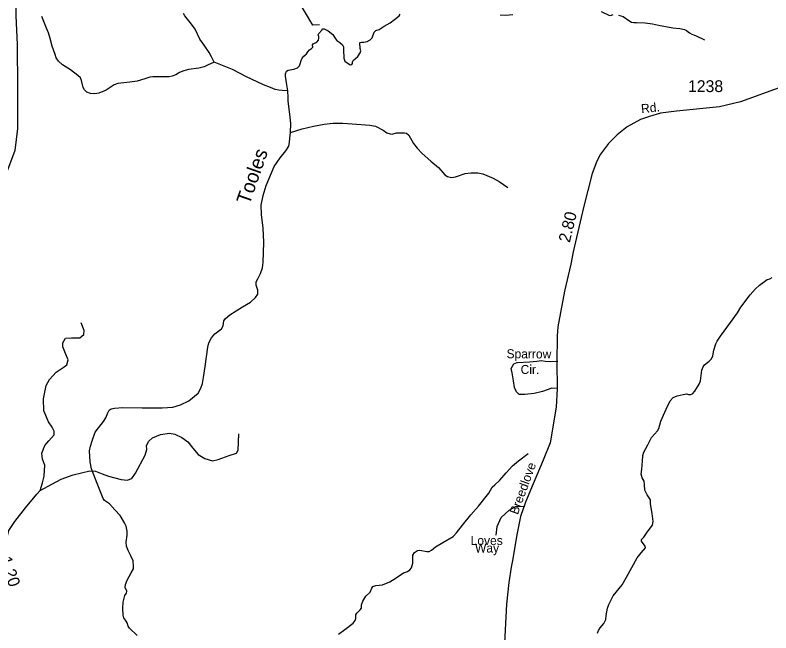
# Model space of a CAD drawing. Extents: x 2126262 to 2293712, y 749403 to 919119.
# Drawn here: x 2194027 to 2202016, y 876757 to 883288 of the extents above; entities that cross this region are included whole.
import ezdxf

# ---------------------------------------------------------------- set-up
doc = ezdxf.new("R2010")
doc.units = 0
for name, color, linetype in [('Exist Hydrographic Creek Single Shore', 7, 'Continuous'), ('Exist Hydrographic Creek Single Shore Label', 7, 'Continuous'), ('Exist Hydrographic Misc Water Feature', 7, 'Continuous'), ('Exist Road Non-System Type 51', 7, 'Continuous'), ('Exist Road Non-System Type 51 Label', 7, 'Continuous'), ('Exist Road Secondary Mileage Hundredths English Label', 7, 'Continuous'), ('Exist Road Secondary Type 51 Attributed', 7, 'Continuous'), ('Exist Road Secondary Type 51 Label', 7, 'Continuous'), ('Exist Road Secondary Type 51 Number Label', 7, 'Continuous')]:
    doc.layers.add(name, color=color, linetype=linetype)

msp = doc.modelspace()

# ---------------------------------------------------------------- linework, layer by layer
at = {"layer": 'Exist Hydrographic Creek Single Shore'}
for points in [[(2197245.5, 883186.8), (2197174.6, 883181.2), (2196896.2, 883652.4), (2196576.4, 884085.5), (2196500.3, 884293.8), (2196489.2, 884684.4), (2196586.2, 884984.2), (2196932.3, 885629.9), (2196972.3, 885819.3), (2196819.3, 886301.4), (2196835.3, 886429.1), (2196924.3, 886488.5)], [(2197269.6, 883130.2), (2197278.8, 883141.7), (2197293, 883143.1), (2197337, 883123.3), (2197383.8, 883082.1), (2197412.1, 883038.1), (2197427.7, 883021.1), (2197458.9, 882999.8), (2197487.3, 882972.9), (2197498.6, 882951.6), (2197498.6, 882921.8), (2197500, 882832.4), (2197512.8, 882799.8), (2197568.1, 882764.3), (2197585.1, 882765.8), (2197593.6, 882775.7), (2197593.6, 882795.6), (2197600.7, 882809.7), (2197650.3, 882849.5), (2197675.8, 882889.2), (2197680.1, 882911.9), (2197674.4, 882934.6), (2197670.2, 882994.2), (2197674.4, 882999.8), (2197687.2, 883002.7), (2197711.3, 883002.7), (2197749.6, 883009.8), (2197780.8, 883028.2), (2197800.6, 883048.1), (2197821.9, 883109.1), (2197840.3, 883124.7), (2197874.3, 883137.4), (2197928.2, 883170.1), (2197992, 883205.5), (2198038.8, 883241), (2198087.7, 883281.2), (2198096.2, 883299.6)], [(2196908.8, 882486.1), (2196899.6, 882552.1), (2196884, 882642.9), (2196884, 882668.5), (2196896.7, 882695.4), (2196912.3, 882706.8), (2196974.7, 882716.7), (2197010.2, 882729.5), (2197031.4, 882753.6), (2197039.9, 882774.9), (2197049.9, 882808.9), (2197061.2, 882833), (2197078.2, 882854.3), (2197108, 882879.8), (2197120.8, 882901.1), (2197137.8, 882921), (2197159, 882935.2), (2197173.2, 882949.4), (2197171.8, 882974.9), (2197177.5, 882986.2), (2197215.7, 883003.3), (2197234.2, 883023.1), (2197235.6, 883043), (2197235.6, 883062.9), (2197231.3, 883079.2), (2197238.4, 883093.4), (2197269.6, 883130.2)], [(2196937.3, 882046.3), (2196941.4, 882143.3), (2196934.3, 882208.6), (2196924.4, 882296.6), (2196914.5, 882377.4), (2196911.6, 882418.6), (2196908.8, 882486.1)], [(2195864, 879210), (2195963.2, 879292.2), (2195991.6, 879343.3), (2196005.8, 879394.4), (2196018.5, 879455.4), (2196037, 879572.3), (2196062.5, 879778), (2196075.2, 879823.4), (2196102.2, 879875.9), (2196139, 879918.4), (2196209.9, 879970.9), (2196226.9, 880002.1), (2196234, 880054.6), (2196249.6, 880081.6), (2196296.4, 880119.9), (2196428.8, 880203.9), (2196515.3, 880254.9), (2196567.8, 880301.8), (2196593.3, 880337.2), (2196593.3, 880381.2), (2196573.5, 880432.3), (2196574.9, 880467.7), (2196593.3, 880500.4), (2196621.7, 880555.7), (2196642.9, 880615.3), (2196648.6, 880672), (2196655.7, 880886.7), (2196650, 881035.6), (2196630.2, 881181.8), (2196628.8, 881279.6), (2196650, 881381.1), (2196679.8, 881486.1), (2196764.9, 881688.1), (2196828.7, 881778.9), (2196889.6, 881854.1), (2196920.8, 881903.7), (2196927.9, 881942), (2196932.2, 881986), (2196937.3, 882046.3)], [(2201287.9, 879533.6), (2201299.3, 879569.1), (2201316, 879591), (2201363, 879629.6), (2201389.1, 879654.7), (2201403.7, 879686), (2201414.1, 879745.5), (2201433.9, 879814.7), (2201448.5, 879842.9), (2201485.1, 879895.1), (2201590.4, 880037.1), (2201662.4, 880141.5), (2201697.9, 880202.1), (2201798.6, 880329.7), (2201850.8, 880392.4), (2201896.7, 880432), (2201978, 880491.6), (2202004.1, 880499.9), (2202029.2, 880515.6)], [(2200182.9, 876755.2), (2200192.4, 876782), (2200212.9, 876808.9), (2200250.7, 876857.8), (2200271.3, 876897.3), (2200276, 876939.9), (2200288.6, 877019.3), (2200302.8, 877057.2), (2200348.6, 877148.8), (2200443.2, 877265.6), (2200489, 877344.6), (2200603.2, 877551.2), (2200644.9, 877603.4), (2200689.8, 877656.6), (2200687.7, 877673.3), (2200648.1, 877726.6), (2200647, 877743.3), (2200674.2, 877768.3), (2200709.6, 877820.5), (2200764.9, 877895.1), (2200773.3, 877935.8), (2200762.8, 878019.3), (2200742, 878121.6), (2200743, 878164.4), (2200730.5, 878186.3), (2200706.5, 878216.6), (2200683.5, 878265.1), (2200681.5, 878324.6), (2200676.2, 878362.1), (2200656.4, 878395.6), (2200646, 878436.3), (2200650.2, 878486.4), (2200660.6, 878572), (2200662.7, 878631.9), (2200672.1, 878666.4), (2200713.8, 878746.7), (2200752.4, 878824), (2200817.1, 878893.9), (2200831.7, 878918.4), (2200851.5, 878996.7), (2200907.9, 879120.9), (2200951.7, 879209.6), (2200983, 879245.1), (2201025.4, 879261.8), (2201090, 879276.5), (2201124.5, 879283.8), (2201146.4, 879277.5), (2201168.3, 879276.5), (2201188.1, 879283.8), (2201211.1, 879312), (2201259.7, 879386.4), (2201271.2, 879421.9), (2201287.9, 879533.6)], [(2195317.5, 876729.5), (2195235.3, 876807.6), (2195221.1, 876827.4), (2195212.6, 876862.9), (2195201.3, 876881.3), (2195175.8, 876915.4), (2195167.3, 876943.8), (2195164.4, 877017.5), (2195167.3, 877083.2), (2195185.7, 877152.7), (2195204.1, 877178.3), (2195207, 877198.1), (2195191.4, 877236.4), (2195194.2, 877269.1), (2195209.8, 877315.9), (2195252.3, 877391.1), (2195276.4, 877435), (2195279.3, 877463.4), (2195273.6, 877518.8), (2195248.1, 877572.7), (2195221.1, 877626.6), (2195204.1, 877672.4), (2195201.3, 877715), (2195209.8, 877791.6), (2195211.2, 877832.7), (2195199.9, 877885.2), (2195181.4, 877922.1), (2195136.1, 877998.7), (2195079.3, 878058.3), (2195022.6, 878122.1), (2194971.6, 878157.6), (2194956, 878178.9), (2194943.2, 878211.5), (2194895, 878335.3), (2194834.1, 878492.8), (2194819.9, 878566.6), (2194812.8, 878682.9), (2194822.7, 878732.6), (2194842.6, 878786.5), (2194873.8, 878878.7), (2194961.7, 878993.6), (2194985.8, 879031.9), (2195005.6, 879084.4), (2195021.2, 879111.3), (2195041.1, 879127), (2195076.5, 879134), (2195164.4, 879138.3), (2195368.6, 879135.5), (2195580.4, 879136.2), (2195692.4, 879144.7), (2195776.1, 879167.4), (2195864, 879210)]]:
    msp.add_lwpolyline(points, dxfattribs=at)
at = {"layer": 'Exist Hydrographic Misc Water Feature'}
for points in [[(2200220.9, 883327.5), (2200303.2, 883288.1), (2200321.5, 883285.4), (2200348.9, 883294.6)], [(2196131.5, 882791.1), (2196061.5, 882757.6), (2196026, 882740.6), (2195969.3, 882726.4), (2195860.1, 882712.3), (2195809.1, 882700.9), (2195765.2, 882682.5), (2195724, 882656.9), (2195687.2, 882644.2), (2195654.6, 882635.6), (2195593.6, 882634.2), (2195484, 882634.2), (2195451.4, 882632.8), (2195397.5, 882615.8), (2195316.7, 882590.2), (2195240.1, 882580.3), (2195113.9, 882566.1), (2195072.8, 882551.9), (2195040.2, 882530.7), (2194990.6, 882493.8), (2194912.6, 882462.6), (2194868.7, 882456.9), (2194821.9, 882459.7), (2194785, 882473.9), (2194759.5, 882496.6), (2194746.7, 882523.6), (2194729.7, 882597.3), (2194716.2, 882625.7), (2194689.3, 882649.8), (2194611.3, 882708), (2194527.7, 882761.9), (2194485.1, 882801.6), (2194461, 882837.1), (2194451.1, 882871.1), (2194418.5, 882959.1), (2194398.6, 883040), (2194378.8, 883101.7), (2194358.9, 883149.9), (2194309.3, 883273.3)], [(2196131.5, 882791.1), (2196104.3, 882847.7), (2196078.8, 882894.6), (2196023.5, 882969.7), (2195980.9, 883032.2), (2195928.5, 883138.6), (2195891.6, 883192.5), (2195819.3, 883279), (2195805.1, 883305)], [(2199154.2, 883291.8), (2199210, 883288.1), (2199288.6, 883293.6)], [(2200406.5, 883289.1), (2200453.1, 883272.6), (2200512.9, 883231.4), (2200543.1, 883212.2), (2200566.8, 883209.5), (2200595.2, 883210.4), (2200688.4, 883207.7), (2200765.2, 883195.8), (2200826.4, 883182), (2200978.6, 883154.2), (2201053.6, 883145), (2201103.9, 883134.9), (2201125.8, 883125.8), (2201156.9, 883100.2), (2201180.7, 883088.3), (2201218.1, 883073.7), (2201314.1, 883026.1)], [(2196908.8, 882486.1), (2196849.7, 882490.4), (2196815.6, 882494.6), (2196777.4, 882503.1), (2196726.3, 882523), (2196652.6, 882552.8), (2196585.9, 882582.6), (2196472.5, 882635.1), (2196325.8, 882714.5), (2196131.5, 882791.1)], [(2196937.3, 882046.3), (2197062.1, 882084.6), (2197182.6, 882115.8), (2197294.6, 882135.7), (2197389.6, 882145.6), (2197490.2, 882147), (2197588.1, 882139.9), (2197777.2, 882124.3), (2197836.8, 882113), (2197916.2, 882070.4), (2197957.3, 882043.5), (2197989.9, 882032.1), (2198011.2, 882030.7), (2198057.9, 882042), (2198141.6, 882044.9), (2198164.3, 882039.2), (2198187, 882020.8), (2198238, 881931.4), (2198277.7, 881880.3), (2198330.2, 881823.6), (2198420.2, 881743.3), (2198502.4, 881676.6), (2198567.7, 881601.4), (2198598.9, 881581.6), (2198640, 881573), (2198682.5, 881580.1), (2198783.2, 881614.2), (2198845.6, 881619.9), (2198916.4, 881621.3), (2198970.3, 881609.9), (2199080.9, 881564.5), (2199144.7, 881529.1), (2199234, 881465.2)], [(2197443.7, 876743.1), (2197510.4, 876792.8), (2197601.1, 876860.9), (2197621, 876889.2), (2197628.1, 876909.1), (2197629.5, 876947.4), (2197639.4, 876967.3), (2197674.8, 876999.9), (2197686.9, 877020), (2197689.7, 877054.1), (2197701.1, 877091), (2197733.7, 877144.9), (2197779.1, 877188.9), (2197797.5, 877231.4), (2197808.8, 877247), (2197838.6, 877258.4), (2197909.5, 877265.5), (2197987.5, 877295.3), (2198044.2, 877332.2), (2198130.7, 877391.7), (2198176.1, 877405.9), (2198200.2, 877422.9), (2198215.8, 877444.2), (2198231.4, 877495.3), (2198229.9, 877580.4), (2198249.8, 877607.4), (2198281, 877627.2), (2198303.7, 877630.1), (2198380.2, 877615.9), (2198402.9, 877617.3), (2198427, 877631.5), (2198469.5, 877665.5), (2198546.5, 877712.6), (2198655.7, 877776.5), (2198694, 877816.2), (2198757.8, 877897.1), (2198842.9, 878003.5), (2198923.7, 878095.7), (2199035.1, 878235.1), (2199070.6, 878297.6), (2199097.5, 878323.1), (2199150, 878372.7), (2199216.6, 878449.4), (2199284.7, 878521.7), (2199348.5, 878577), (2199449.1, 878653.6)]]:
    msp.add_lwpolyline(points, dxfattribs=at)
at = {"layer": 'Exist Road Non-System Type 51'}
for points in [[(2194290.4, 878263.4), (2194315.5, 878344.3), (2194335, 878414.1), (2194342, 878530.4), (2194316.9, 878594.6), (2194308.5, 878656.1), (2194339.2, 878739.8), (2194382.4, 878785.9), (2194440.8, 878849.5), (2194439.4, 878888.6), (2194419.9, 878933.2), (2194378, 878987.6), (2194330.8, 879105.6), (2194328, 879232.6), (2194354.5, 879373.6), (2194389.4, 879436.4), (2194460.2, 879512.6), (2194534.1, 879564.3), (2194571.8, 879590.8), (2194588.5, 879643.8), (2194560.6, 879712.2), (2194531.3, 879780.6), (2194532.7, 879822.5), (2194560.6, 879871.3), (2194623.4, 879876.9), (2194712.3, 879876), (2194751.4, 879910.9), (2194757, 879954.2), (2194726.3, 880033.8)], [(2199756.6, 879339.4), (2199699.8, 879344.3), (2199602.2, 879310.8), (2199514.4, 879288.4), (2199416.7, 879275.9), (2199354, 879278.7), (2199327.5, 879305.2), (2199306.6, 879352.6), (2199294, 879422.4), (2199281.5, 879504.8), (2199271.7, 879553.6), (2199297.2, 879601.7), (2199334.8, 879615.7), (2199465.9, 879622.7), (2199541.2, 879631.1), (2199592.8, 879636.6), (2199630.5, 879631.1), (2199682.1, 879625.5), (2199762.1, 879628.7)], [(2194290.4, 878263.4), (2194420.2, 878331.7), (2194514.6, 878381.6), (2194640.1, 878427.6), (2194817.2, 878469.5), (2194875.8, 878465.3), (2194945.5, 878438.8), (2195015.3, 878413.7), (2195147.2, 878380.1), (2195211.3, 878371.7), (2195258.8, 878388.4), (2195300.6, 878444.3), (2195400.8, 878634.8), (2195417.6, 878696.2), (2195414.8, 878738.1), (2195438.5, 878785.5), (2195480.3, 878819), (2195562.6, 878855.3), (2195660.2, 878869.3), (2195716.7, 878858), (2195789.2, 878824.5), (2195853.4, 878775.7), (2195906.4, 878708.7), (2195962.1, 878641.7), (2196033.3, 878599.8), (2196114.1, 878574.7), (2196174.1, 878591.4), (2196288.5, 878633.3), (2196367.9, 878655.7), (2196383.3, 878689.2), (2196393, 878862.2)], [(2193759, 877673.4), (2193826.7, 877668.2), (2193904.8, 877687.8), (2193932.7, 877724.1), (2193960.6, 877841.3), (2194024.7, 877936.2), (2194135.2, 878079.3), (2194257.7, 878225.4), (2194290.4, 878263.4)], [(2199111.8, 877791.7), (2199124.2, 877881.4), (2199164.1, 877978.5), (2199248.7, 878055.7), (2199320.9, 878093.1), (2199414.1, 878096.6)]]:
    msp.add_lwpolyline(points, dxfattribs=at)
at = {"layer": 'Exist Road Secondary Type 51 Attributed'}
for points in [[(2194021.3, 883831), (2194025.4, 883645.1), (2194035.2, 883282), (2194047.7, 882976.3), (2194051.9, 882521.2), (2194052.6, 882089.3), (2194023.3, 881858.7), (2193945.2, 881649.3), (2193766.8, 881313.6), (2193569.2, 880920.7), (2193484.3, 880727.4), (2193377, 880413.4), (2193241.8, 879981.6), (2193176.4, 879840.1)], [(2202773.8, 882760.9), (2201693.4, 882370.5), (2201473, 882319.9), (2201019, 882274.5), (2200847.8, 882252.5), (2200732.4, 882216.2), (2200637.7, 882183.7), (2200496.3, 882108.5), (2200392.5, 882022.9), (2200299.2, 881930.8), (2200214.9, 881816.7), (2200175.9, 881745.4), (2200127.6, 881612.6), (2200035.8, 881253.3), (2199926.9, 880786.9), (2199902, 880654.9), (2199834.6, 880369.8), (2199762.1, 879994.4), (2199758.3, 879897.1), (2199754.4, 879615.7), (2199756.6, 879339.4), (2199745.3, 879144.9), (2199681.5, 878765.6), (2199609, 878584.1), (2199503, 878332.9), (2199421.1, 878138.4), (2199369.2, 877987.9), (2199329, 877792.1), (2199285.6, 877522.1), (2199271.9, 877453.6), (2199244.7, 877288.9), (2199222.7, 877061.9), (2199185.1, 876377.7)]]:
    msp.add_lwpolyline(points, dxfattribs=at)

# ---------------------------------------------------------------- texts
at = {"layer": 'Exist Hydrographic Creek Single Shore Label'}
msp.add_text('Tooles', height=150, rotation=70.69588, dxfattribs=at).set_placement((2196502.8, 881276.1))
at = {"layer": 'Exist Road Non-System Type 51 Label'}
for s, rotation, p in [('Sparrow', 359.61825, (2199221.4, 879661.1)), ('Cir.', 359.9779, (2199370.7, 879494.8))]:
    msp.add_text(s, height=95, rotation=rotation, dxfattribs=at).set_placement(p)
for s, p in [('Loves', (2198842.8, 877686.6)), ('Way', (2198888.4, 877606.9))]:
    msp.add_text(s, height=95, dxfattribs=at).set_placement(p)
at = {"layer": 'Exist Road Secondary Mileage Hundredths English Label'}
for s, rotation, p in [('2.80', 76.43615, (2199890, 880876.5)), ('1.20', 288.69701, (2193863.3, 877540.9))]:
    msp.add_text(s, height=125, rotation=rotation, dxfattribs=at).set_placement(p)
at = {"layer": 'Exist Road Secondary Type 51 Label'}
for s, rotation, p in [('Rd.', 5.88208, (2200648.7, 882250.7)), ('Breedlove', 69.93483, (2199340, 878000.7))]:
    msp.add_text(s, height=95, rotation=rotation, dxfattribs=at).set_placement(p)
at = {"layer": 'Exist Road Secondary Type 51 Number Label'}
msp.add_text('1238', height=125, dxfattribs=at).set_placement((2201139.8, 882474.5))

doc.saveas('drawing.dxf')
